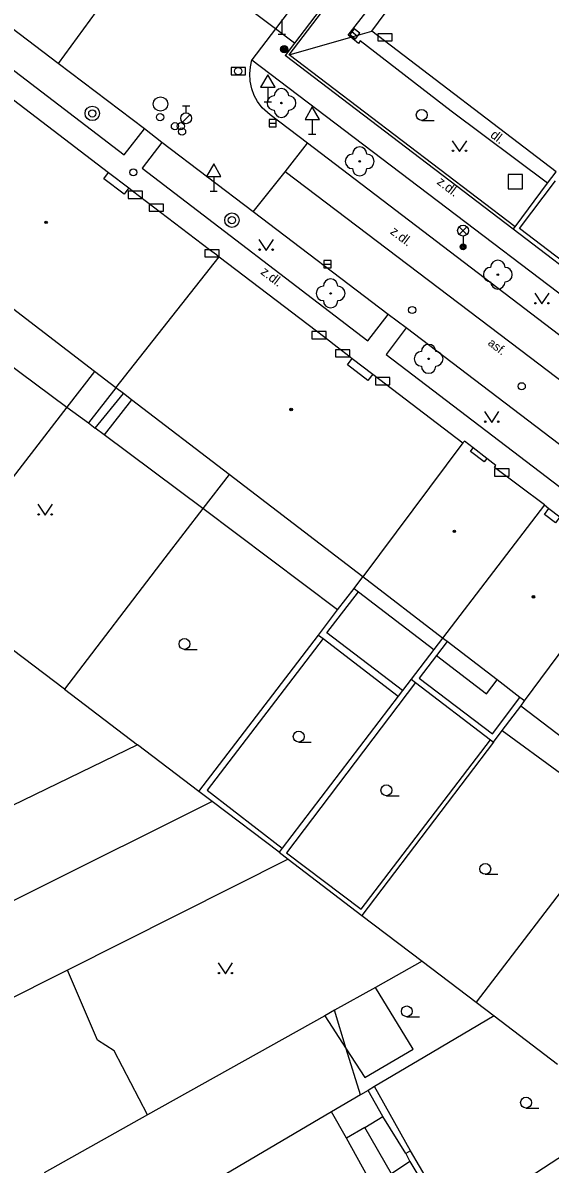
# Model space of a CAD drawing. Extents: x -596229 to -595156, y -1161237 to -1159376.
# Drawn here: x -595253.1 to -595216.6, y -1160774.3 to -1160695.3 of the extents above; entities that cross this region are included whole.
import ezdxf

# ---------------------------------------------------------------- set-up
doc = ezdxf.new("R2010")
doc.units = 0
for name, color, linetype in [('DOP - budovy nerozlisene - VP', 7, 'Continuous'), ('DOP - kresba z DSPS bez souradnic', 7, 'Continuous'), ('DOP - rozhrani ploch obecne', 7, 'Continuous'), ('Level 22', 7, 'Continuous'), ('Level 24', 7, 'Continuous'), ('Level 25', 7, 'Continuous'), ('Level 26', 7, 'Continuous'), ('Level 27', 7, 'Continuous'), ('Level 28', 7, 'Continuous'), ('Level 31', 7, 'Continuous'), ('Level 33', 7, 'Continuous'), ('Level 34', 7, 'Continuous'), ('Level 36', 7, 'Continuous'), ('Level 39', 7, 'Continuous'), ('Specificka linie pasportu komunikaci', 7, 'Continuous'), ('TM - budovy zdene_ betonove - NP', 7, 'Continuous'), ('TM - budovy zdene_ betonove - VP', 7, 'Continuous'), ('TM - chodniky - VP', 7, 'Continuous'), ('TM - komunikace - VP', 7, 'Continuous'), ('TM - letecke snimky - pomocna linie', 7, 'Continuous'), ('TM - plot drateny_ kovovy - VP', 7, 'Continuous'), ('TM - podezdivka plotu - VP', 7, 'Continuous'), ('TM - popis povrchu', 7, 'Continuous'), ('TM - rozhrani mezi zpev. plochami mezi sebou - VP', 7, 'Continuous'), ('TM - rozhrani ploch obecne - VP', 7, 'Continuous')]:
    doc.layers.add(name, color=color, linetype=linetype)

msp = doc.modelspace()

# ---------------------------------------------------------------- linework, layer by layer
at = {"layer": 'DOP - budovy nerozlisene - VP'}
for points in [[(-595231.72, -1160770.7), (-595239.48, -1160775.28)], [(-595230.7, -1160772.54), (-595231.72, -1160770.7)], [(-595228.84, -1160775.88), (-595230.7, -1160772.54)]]:
    msp.add_lwpolyline(points, dxfattribs=at)
at = {"layer": 'DOP - kresba z DSPS bez souradnic'}
for points in [[(-595259.91, -1160714.58), (-595250.04, -1160721.92)], [(-595246.66, -1160720.58), (-595248.55, -1160723.02)], [(-595248.09, -1160723.37), (-595246.12, -1160720.99)], [(-595245.57, -1160721.41), (-595247.45, -1160723.85)], [(-595250.04, -1160721.92), (-595248.55, -1160723.02)], [(-595248.55, -1160723.02), (-595248.09, -1160723.37)], [(-595247.45, -1160723.85), (-595248.09, -1160723.37)], [(-595240.64, -1160728.95), (-595247.45, -1160723.85)], [(-595231.31, -1160735.96), (-595240.64, -1160728.95)], [(-595232.05, -1160737.54), (-595229.86, -1160734.71)], [(-595230.17, -1160734.47), (-595229.86, -1160734.71)], [(-595229.86, -1160734.71), (-595224.65, -1160738.71)], [(-595226.82, -1160741.53), (-595232.05, -1160737.54)], [(-595232.31, -1160737.94), (-595240.34, -1160748.45)], [(-595223.72, -1160738.15), (-595224.46, -1160739.12)], [(-595224.46, -1160739.12), (-595225.66, -1160740.68)], [(-595224.46, -1160739.12), (-595221, -1160741.78)], [(-595225.66, -1160740.68), (-595220.58, -1160744.53)], [(-595225.92, -1160740.98), (-595234.84, -1160752.78)], [(-595221, -1160741.78), (-595220.26, -1160740.81)], [(-595220.58, -1160744.53), (-595218.69, -1160742.02)], [(-595229.67, -1160756.68), (-595220.73, -1160744.95)], [(-595240.34, -1160748.45), (-595235.15, -1160752.46)], [(-595234.84, -1160752.78), (-595229.67, -1160756.68)], [(-595226.26, -1160773.4), (-595228.76, -1160768.96)], [(-595228.18, -1160771.04), (-595229.2, -1160769.22)], [(-595229.43, -1160771.78), (-595228.18, -1160771.04)], [(-595226.59, -1160773.6), (-595228.18, -1160771.04)], [(-595229.43, -1160771.78), (-595230.7, -1160772.54)], [(-595227.57, -1160775), (-595229.43, -1160771.78)], [(-595226.31, -1160774.14), (-595224.28, -1160777.51)]]:
    msp.add_lwpolyline(points, dxfattribs=at)
at = {"layer": 'DOP - rozhrani ploch obecne'}
for points in [[(-595248.13, -1160719.45), (-595250.04, -1160721.92)], [(-595250.04, -1160721.92), (-595256.7, -1160730.55)], [(-595238.82, -1160726.58), (-595240.64, -1160728.95)], [(-595240.64, -1160728.95), (-595243.25, -1160732.35)], [(-595243.25, -1160732.35), (-595250.21, -1160741.45)], [(-595230.17, -1160734.47), (-595229.55, -1160733.67)], [(-595231.31, -1160735.96), (-595230.17, -1160734.47)], [(-595232.63, -1160737.7), (-595231.31, -1160735.96)], [(-595250.21, -1160741.45), (-595254.5, -1160738.19)], [(-595240.91, -1160748.53), (-595232.63, -1160737.7)], [(-595232.63, -1160737.7), (-595232.31, -1160737.94)], [(-595232.31, -1160737.94), (-595227.12, -1160741.94)], [(-595224.04, -1160737.91), (-595224.65, -1160738.71)], [(-595224.65, -1160738.71), (-595226.22, -1160740.75)], [(-595250.21, -1160741.45), (-595245.16, -1160745.29)], [(-595226.22, -1160740.75), (-595226.82, -1160741.53)], [(-595226.22, -1160740.75), (-595225.92, -1160740.98)], [(-595225.92, -1160740.98), (-595220.73, -1160744.95)], [(-595227.12, -1160741.94), (-595235.15, -1160752.46)], [(-595226.82, -1160741.53), (-595227.12, -1160741.94)], [(-595219.91, -1160744.3), (-595218.64, -1160742.62)], [(-595220.52, -1160745.11), (-595219.91, -1160744.3)], [(-595219.91, -1160744.3), (-595211.84, -1160750.21)], [(-595245.16, -1160745.29), (-595282.37, -1160763.37)], [(-595240.91, -1160748.53), (-595245.16, -1160745.29)], [(-595220.52, -1160745.11), (-595229.62, -1160757.11)], [(-595220.73, -1160744.95), (-595220.52, -1160745.11)], [(-595239.99, -1160749.23), (-595240.91, -1160748.53)], [(-595239.99, -1160749.23), (-595290.02, -1160774.19)], [(-595235.36, -1160752.74), (-595239.99, -1160749.23)], [(-595235.15, -1160752.46), (-595235.36, -1160752.74)], [(-595234.73, -1160753.22), (-595249.99, -1160760.9)], [(-595235.36, -1160752.74), (-595234.73, -1160753.22)], [(-595234.73, -1160753.22), (-595229.62, -1160757.11)], [(-595213.95, -1160752.97), (-595221.72, -1160763.12)], [(-595229.62, -1160757.11), (-595225.46, -1160760.28)], [(-595225.46, -1160760.28), (-595228.69, -1160762.09)], [(-595225.46, -1160760.28), (-595221.72, -1160763.12)], [(-595249.99, -1160760.9), (-595278.38, -1160775.17)], [(-595247.91, -1160765.75), (-595249.99, -1160760.9)], [(-595228.69, -1160762.09), (-595231.53, -1160763.68)], [(-595221.72, -1160763.12), (-595220.47, -1160764.07)], [(-595232.19, -1160764.05), (-595244.45, -1160770.91)], [(-595231.53, -1160763.68), (-595232.19, -1160764.05)], [(-595230.71, -1160766.35), (-595231.53, -1160763.68)], [(-595220.47, -1160764.07), (-595225.27, -1160766.9)], [(-595220.47, -1160764.07), (-595216.09, -1160767.4)], [(-595246.77, -1160766.48), (-595247.91, -1160765.75)], [(-595244.45, -1160770.91), (-595246.77, -1160766.48)], [(-595229.73, -1160769.53), (-595230.71, -1160766.35)], [(-595225.27, -1160766.9), (-595228.76, -1160768.96)], [(-595228.76, -1160768.96), (-595229.2, -1160769.22)], [(-595229.73, -1160769.53), (-595231.72, -1160770.7)], [(-595229.2, -1160769.22), (-595229.73, -1160769.53)], [(-595244.45, -1160770.91), (-595251.6, -1160774.92)], [(-595211.44, -1160770.93), (-595223.21, -1160778.62)], [(-595226.26, -1160773.4), (-595226.59, -1160773.6)], [(-595226.59, -1160773.6), (-595226.31, -1160774.14)], [(-595223.77, -1160777.66), (-595226.26, -1160773.4)], [(-595226.31, -1160774.14), (-595227.57, -1160775)]]:
    msp.add_lwpolyline(points, dxfattribs=at)
at = {"layer": 'Level 22'}
for centre in [(-595235.19, -1160700.87), (-595229.78, -1160704.91), (-595220.22, -1160712.75), (-595231.79, -1160714.05), (-595225.01, -1160718.58)]:
    msp.add_circle(centre, 0.05, dxfattribs=at)
for centre, start, end in [((-595235.69, -1160700.87), 90, 270), ((-595235.19, -1160700.37), 0, 180), ((-595234.69, -1160700.87), 270, 90), ((-595235.19, -1160701.37), 180, 0), ((-595229.78, -1160704.41), 0, 180), ((-595230.28, -1160704.91), 90, 270), ((-595229.28, -1160704.91), 270, 90), ((-595229.78, -1160705.41), 180, 0), ((-595220.72, -1160712.75), 90, 270), ((-595220.22, -1160712.25), 0, 180), ((-595219.72, -1160712.75), 270, 90), ((-595231.79, -1160713.55), 0, 180), ((-595232.29, -1160714.05), 90, 270), ((-595231.29, -1160714.05), 270, 90), ((-595220.22, -1160713.25), 180, 0), ((-595231.79, -1160714.55), 180, 0), ((-595225.01, -1160718.08), 0, 180), ((-595225.51, -1160718.58), 90, 270), ((-595224.51, -1160718.58), 270, 90), ((-595225.01, -1160719.08), 180, 0)]:
    msp.add_arc(centre, 0.5, start, end, dxfattribs=at)
at = {"layer": 'Level 24'}
for points in [[(-595228.527, -1160696.578), (-595227.527, -1160696.578), (-595227.527, -1160696.078), (-595228.527, -1160696.078)], [(-595238.678, -1160698.919), (-595237.678, -1160698.919), (-595237.678, -1160698.419), (-595238.678, -1160698.419)], [(-595245.807, -1160707.478), (-595244.807, -1160707.478), (-595244.807, -1160706.978), (-595245.807, -1160706.978)], [(-595244.348, -1160708.369), (-595243.348, -1160708.369), (-595243.348, -1160707.869), (-595244.348, -1160707.869)], [(-595240.5, -1160711.53), (-595239.5, -1160711.53), (-595239.5, -1160711.03), (-595240.5, -1160711.03)], [(-595233.098, -1160717.189), (-595232.098, -1160717.189), (-595232.098, -1160716.689), (-595233.098, -1160716.689)], [(-595231.457, -1160718.448), (-595230.457, -1160718.448), (-595230.457, -1160717.948), (-595231.457, -1160717.948)], [(-595228.688, -1160720.379), (-595227.688, -1160720.379), (-595227.688, -1160719.879), (-595228.688, -1160719.879)], [(-595220.448, -1160726.699), (-595219.448, -1160726.699), (-595219.448, -1160726.199), (-595220.448, -1160726.199)]]:
    msp.add_lwpolyline(points, close=True, dxfattribs=at)
at = {"layer": 'Level 25'}
for radius in [0.25, 0.2, 0.15, 0.1, 0.05]:
    msp.add_circle((-595235, -1160697.14), radius, dxfattribs=at)
at = {"layer": 'Level 26'}
msp.add_lwpolyline([(-595219.51, -1160706.82), (-595218.51, -1160706.82), (-595218.51, -1160705.82), (-595219.51, -1160705.82)], close=True, dxfattribs=at)
msp.add_circle((-595245.44, -1160705.67), 0.25, dxfattribs=at)
at = {"layer": 'Level 27'}
for p, q in [((-595230.318, -1160695.927), (-595229.922, -1160696.233)), ((-595236.05, -1160702.27), (-595235.55, -1160702.27)), ((-595232.25, -1160712.03), (-595231.75, -1160712.03))]:
    msp.add_line(p, q, dxfattribs=at)
for points in [[(-595230.471, -1160696.125), (-595230.075, -1160696.431), (-595229.769, -1160696.035), (-595230.165, -1160695.729)], [(-595236.05, -1160702.52), (-595235.55, -1160702.52), (-595235.55, -1160702.02), (-595236.05, -1160702.02)], [(-595232.25, -1160712.28), (-595231.75, -1160712.28), (-595231.75, -1160711.78), (-595232.25, -1160711.78)]]:
    msp.add_lwpolyline(points, close=True, dxfattribs=at)
for centre in [(-595248.28, -1160701.59), (-595243.56, -1160700.94), (-595238.62, -1160708.98)]:
    msp.add_circle(centre, 0.5, dxfattribs=at)
at = {"layer": 'Level 28'}
for p, q in [((-595242.04, -1160701.055), (-595241.54, -1160701.055)), ((-595241.79, -1160701.555), (-595241.79, -1160701.055)), ((-595242.048, -1160702.202), (-595241.518, -1160701.672))]:
    msp.add_line(p, q, dxfattribs=at)
for centre, radius in [((-595248.28, -1160701.59), 0.25), ((-595243.59, -1160701.85), 0.25), ((-595241.79, -1160701.93), 0.375), ((-595242.56, -1160702.48), 0.25), ((-595242.15, -1160702.48), 0.25), ((-595242.07, -1160702.85), 0.25), ((-595238.62, -1160708.98), 0.25), ((-595226.15, -1160715.2), 0.25), ((-595218.57, -1160720.48), 0.25)]:
    msp.add_circle(centre, radius, dxfattribs=at)
at = {"layer": 'Level 31'}
msp.add_circle((-595238.19, -1160698.67), 0.25, dxfattribs=at)
at = {"layer": 'Level 33'}
for p, q in [((-595222.895, -1160709.97), (-595222.365, -1160709.44)), ((-595222.895, -1160709.44), (-595222.365, -1160709.97)), ((-595222.63, -1160710.08), (-595222.63, -1160710.83))]:
    msp.add_line(p, q, dxfattribs=at)
for centre, radius in [((-595222.63, -1160709.705), 0.375), ((-595222.63, -1160710.83), 0.2), ((-595222.63, -1160710.83), 0.145), ((-595222.63, -1160710.83), 0.0876)]:
    msp.add_circle(centre, radius, dxfattribs=at)
at = {"layer": 'Level 34'}
for p, q in [((-595235.17, -1160695.092), (-595235.17, -1160696.11)), ((-595235.42, -1160696.11), (-595234.92, -1160696.11)), ((-595236.13, -1160699.782), (-595236.13, -1160700.8)), ((-595236.38, -1160700.8), (-595235.88, -1160700.8)), ((-595233.06, -1160702.012), (-595233.06, -1160703.03)), ((-595233.31, -1160703.03), (-595232.81, -1160703.03)), ((-595239.88, -1160705.952), (-595239.88, -1160706.97)), ((-595240.13, -1160706.97), (-595239.63, -1160706.97))]:
    msp.add_line(p, q, dxfattribs=at)
for points in [[(-595236.63, -1160699.782), (-595235.63, -1160699.782), (-595236.13, -1160698.916)], [(-595233.56, -1160702.012), (-595232.56, -1160702.012), (-595233.06, -1160701.146)], [(-595240.38, -1160705.952), (-595239.38, -1160705.952), (-595239.88, -1160705.086)]]:
    msp.add_lwpolyline(points, close=True, dxfattribs=at)
at = {"layer": 'Level 36'}
for p, q in [((-595225.49, -1160702.075), (-595224.615, -1160702.075)), ((-595241.9, -1160738.695), (-595241.025, -1160738.695)), ((-595234, -1160745.105), (-595233.125, -1160745.105)), ((-595227.93, -1160748.825), (-595227.055, -1160748.825)), ((-595221.09, -1160754.265), (-595220.215, -1160754.265)), ((-595226.52, -1160764.125), (-595225.645, -1160764.125)), ((-595218.27, -1160770.445), (-595217.395, -1160770.445))]:
    msp.add_line(p, q, dxfattribs=at)
for points in [[(-595223.37, -1160703.48), (-595222.87, -1160704.23), (-595222.37, -1160703.48)], [(-595236.75, -1160710.32), (-595236.25, -1160711.07), (-595235.75, -1160710.32)], [(-595217.67, -1160714.03), (-595217.17, -1160714.78), (-595216.67, -1160714.03)], [(-595221.14, -1160722.23), (-595220.64, -1160722.98), (-595220.14, -1160722.23)], [(-595252.04, -1160728.65), (-595251.54, -1160729.4), (-595251.04, -1160728.65)], [(-595239.57, -1160760.4), (-595239.07, -1160761.15), (-595238.57, -1160760.4)]]:
    msp.add_lwpolyline(points, dxfattribs=at)
for centre, radius in [((-595225.49, -1160701.7), 0.375), ((-595223.32, -1160704.18), 0.05), ((-595222.421, -1160704.18), 0.05), ((-595236.7, -1160711.02), 0.05), ((-595235.801, -1160711.02), 0.05), ((-595217.62, -1160714.73), 0.05), ((-595216.721, -1160714.73), 0.05), ((-595221.09, -1160722.93), 0.05), ((-595220.191, -1160722.93), 0.05), ((-595251.99, -1160729.35), 0.05), ((-595251.091, -1160729.35), 0.05), ((-595241.9, -1160738.32), 0.375), ((-595234, -1160744.73), 0.375), ((-595227.93, -1160748.45), 0.375), ((-595221.09, -1160753.89), 0.375), ((-595239.52, -1160761.1), 0.05), ((-595238.621, -1160761.1), 0.05), ((-595226.52, -1160763.75), 0.375), ((-595218.27, -1160770.07), 0.375)]:
    msp.add_circle(centre, radius, dxfattribs=at)
at = {"layer": 'Level 39'}
for centre, radius in [((-595251.48, -1160709.13), 0.09), ((-595251.48, -1160709.13), 0.0398), ((-595234.52, -1160722.09), 0.09), ((-595234.52, -1160722.09), 0.0398), ((-595223.23, -1160730.52), 0.09), ((-595223.23, -1160730.52), 0.0398), ((-595217.76, -1160735.06), 0.09), ((-595217.76, -1160735.06), 0.0398)]:
    msp.add_circle(centre, radius, dxfattribs=at)
at = {"layer": 'Specificka linie pasportu komunikaci'}
for points in [[(-595235.6, -1160695.73), (-595238.1, -1160693.86), (-595240.32, -1160692.16)], [(-595247.13, -1160693.32), (-595250.64, -1160698.13)], [(-595234.28, -1160696.72), (-595235.6, -1160695.73)], [(-595234.65, -1160697.54), (-595230.4, -1160696.31)], [(-595230.4, -1160696.31), (-595228.94, -1160695.89)]]:
    msp.add_lwpolyline(points, dxfattribs=at)
at = {"layer": 'TM - budovy zdene_ betonove - NP'}
for points in [[(-595245.75, -1160706.75), (-595246.08, -1160707.19), (-595247.48, -1160706.12), (-595247.15, -1160705.68)], [(-595228.87, -1160719.64), (-595229.21, -1160720.09), (-595230.63, -1160719), (-595230.29, -1160718.56)], [(-595220.99, -1160725.47), (-595221.17, -1160725.72), (-595222.12, -1160724.99), (-595221.93, -1160724.74)], [(-595215.92, -1160729.52), (-595216.23, -1160729.94), (-595217, -1160729.35), (-595216.69, -1160728.93)]]:
    msp.add_lwpolyline(points, dxfattribs=at)
at = {"layer": 'TM - budovy zdene_ betonove - VP'}
for points in [[(-595228.94, -1160695.89), (-595223.2, -1160688.13)], [(-595216.18, -1160705.63), (-595228.94, -1160695.89)], [(-595256.4, -1160698.63), (-595247.15, -1160705.68)], [(-595247.15, -1160705.68), (-595245.75, -1160706.75)], [(-595245.75, -1160706.75), (-595245.49, -1160706.95)], [(-595245.49, -1160706.95), (-595245.01, -1160707.31)], [(-595245.01, -1160707.31), (-595240.17, -1160711)], [(-595240.17, -1160711), (-595239.69, -1160711.36)], [(-595239.69, -1160711.36), (-595239.5, -1160711.51)], [(-595248.13, -1160719.45), (-595257.9, -1160711.96)], [(-595246.66, -1160720.58), (-595239.5, -1160711.51)], [(-595239.5, -1160711.51), (-595232.77, -1160716.65)], [(-595232.77, -1160716.65), (-595232.29, -1160717.02)], [(-595232.29, -1160717.02), (-595231.13, -1160717.91)], [(-595231.13, -1160717.91), (-595230.65, -1160718.28)], [(-595230.65, -1160718.28), (-595230.29, -1160718.56)], [(-595230.29, -1160718.56), (-595228.87, -1160719.64)], [(-595246.66, -1160720.58), (-595248.13, -1160719.45)], [(-595228.87, -1160719.64), (-595222.64, -1160724.4)], [(-595246.12, -1160720.99), (-595246.66, -1160720.58)], [(-595245.57, -1160721.41), (-595246.12, -1160720.99)], [(-595238.82, -1160726.58), (-595245.57, -1160721.41)], [(-595222.64, -1160724.4), (-595229.55, -1160733.67)], [(-595222.53, -1160724.27), (-595222.64, -1160724.4)], [(-595221.93, -1160724.74), (-595222.53, -1160724.27)], [(-595220.99, -1160725.47), (-595221.93, -1160724.74)], [(-595220.35, -1160725.97), (-595220.99, -1160725.47)], [(-595220.46, -1160726.1), (-595220.35, -1160725.97)], [(-595217, -1160728.69), (-595220.46, -1160726.1)], [(-595229.55, -1160733.67), (-595238.82, -1160726.58)], [(-595217, -1160728.69), (-595224.04, -1160737.91)], [(-595217, -1160728.69), (-595216.69, -1160728.93)], [(-595216.69, -1160728.93), (-595215.92, -1160729.52)], [(-595218.37, -1160742.26), (-595211.46, -1160732.94)], [(-595224.04, -1160737.91), (-595229.55, -1160733.67)], [(-595223.72, -1160738.15), (-595224.04, -1160737.91)], [(-595220.26, -1160740.81), (-595223.72, -1160738.15)], [(-595218.69, -1160742.02), (-595220.26, -1160740.81)], [(-595218.37, -1160742.26), (-595218.69, -1160742.02)], [(-595218.64, -1160742.62), (-595218.37, -1160742.26)], [(-595210.69, -1160748.67), (-595218.64, -1160742.62)]]:
    msp.add_lwpolyline(points, dxfattribs=at)
at = {"layer": 'TM - chodniky - VP'}
for points in [[(-595264.28, -1160690.52), (-595246.07, -1160704.45), (-595244.67, -1160702.66)], [(-595237.24, -1160697.89), (-595201.93, -1160724.7), (-595203.31, -1160726.58)], [(-595243.46, -1160703.61), (-595244.83, -1160705.39), (-595229.21, -1160717.33), (-595227.8, -1160715.51)], [(-595226.56, -1160716.44), (-595227.94, -1160718.27), (-595213.18, -1160729.54), (-595211.8, -1160727.67)]]:
    msp.add_lwpolyline(points, dxfattribs=at)
at = {"layer": 'TM - komunikace - VP'}
for points in [[(-595220.65, -1160676.01), (-595235.6, -1160695.73)], [(-595250.64, -1160698.13), (-595263, -1160688.73)], [(-595235.6, -1160695.73), (-595237.24, -1160697.89)], [(-595235.97, -1160701.68), (-595236.52, -1160701.2), (-595236.86, -1160700.77), (-595237.07, -1160700.34), (-595237.24, -1160699.9), (-595237.36, -1160699.35), (-595237.38, -1160698.84), (-595237.34, -1160698.36), (-595237.24, -1160697.89)], [(-595244.67, -1160702.66), (-595250.64, -1160698.13)], [(-595233.39, -1160703.65), (-595235.97, -1160701.68)], [(-595243.46, -1160703.61), (-595244.67, -1160702.66)], [(-595237.15, -1160708.41), (-595243.46, -1160703.61)], [(-595203.31, -1160726.58), (-595233.39, -1160703.65)], [(-595227.8, -1160715.51), (-595237.15, -1160708.41)], [(-595226.56, -1160716.44), (-595227.8, -1160715.51)], [(-595211.8, -1160727.67), (-595226.56, -1160716.44)]]:
    msp.add_lwpolyline(points, dxfattribs=at)
at = {"layer": 'TM - letecke snimky - pomocna linie'}
for points in [[(-595230.71, -1160766.35), (-595229.43, -1160768.33), (-595226.09, -1160766.38), (-595228.69, -1160762.09)], [(-595232.19, -1160764.05), (-595230.71, -1160766.35)]]:
    msp.add_lwpolyline(points, dxfattribs=at)
at = {"layer": 'TM - plot drateny_ kovovy - VP'}
for points in [[(-595234.65, -1160697.54), (-595225.95, -1160686.09), (-595224.27, -1160687.34)], [(-595219.03, -1160709.45), (-595234.65, -1160697.54)], [(-595213.05, -1160713.88), (-595213.22, -1160713.75), (-595218.73, -1160709.55), (-595216.22, -1160706.26)]]:
    msp.add_lwpolyline(points, dxfattribs=at)
at = {"layer": 'TM - podezdivka plotu - VP'}
for points in [[(-595225.99, -1160685.81), (-595234.28, -1160696.72)], [(-595234.28, -1160696.72), (-595234.93, -1160697.58)], [(-595219.15, -1160709.61), (-595234.93, -1160697.58)], [(-595216.78, -1160706.43), (-595216.18, -1160705.63)], [(-595219.03, -1160709.45), (-595216.78, -1160706.43)], [(-595219.15, -1160709.61), (-595219.03, -1160709.45)], [(-595213.23, -1160714.13), (-595219.15, -1160709.61)]]:
    msp.add_lwpolyline(points, dxfattribs=at)
at = {"layer": 'TM - rozhrani mezi zpev. plochami mezi sebou - VP'}
msp.add_lwpolyline([(-595237.15, -1160708.41), (-595234.94, -1160705.63)], dxfattribs=at)
at = {"layer": 'TM - rozhrani ploch obecne - VP'}
for points in [[(-595230.4, -1160696.31), (-595230.58, -1160696.17), (-595224.55, -1160688.43), (-595224.9, -1160688.17), (-595224.27, -1160687.34)], [(-595216.78, -1160706.43), (-595223.46, -1160701.44), (-595229.74, -1160696.56), (-595229.85, -1160696.74), (-595230.4, -1160696.31)], [(-595234.94, -1160705.63), (-595233.39, -1160703.65)], [(-595187.03, -1160742.03), (-595217.97, -1160718.52), (-595234.94, -1160705.63)]]:
    msp.add_lwpolyline(points, dxfattribs=at)

# ---------------------------------------------------------------- texts
at = {"layer": 'TM - popis povrchu'}
for s, height, rotation, p in [('dl.', 0.65, 322.37961, (-595220.79, -1160703.19)), ('z.dl.', 0.65, 322.64655, (-595224.49, -1160706.43)), ('z.dl.', 0.65, 322.55036, (-595227.72, -1160709.87)), ('z.dl.', 0.65, 322.46226, (-595236.68, -1160712.66)), ('asf.', 0.6, 322.73712, (-595220.96, -1160717.58))]:
    msp.add_text(s, height=height, rotation=rotation, dxfattribs=at).set_placement(p)

doc.saveas('drawing.dxf')
